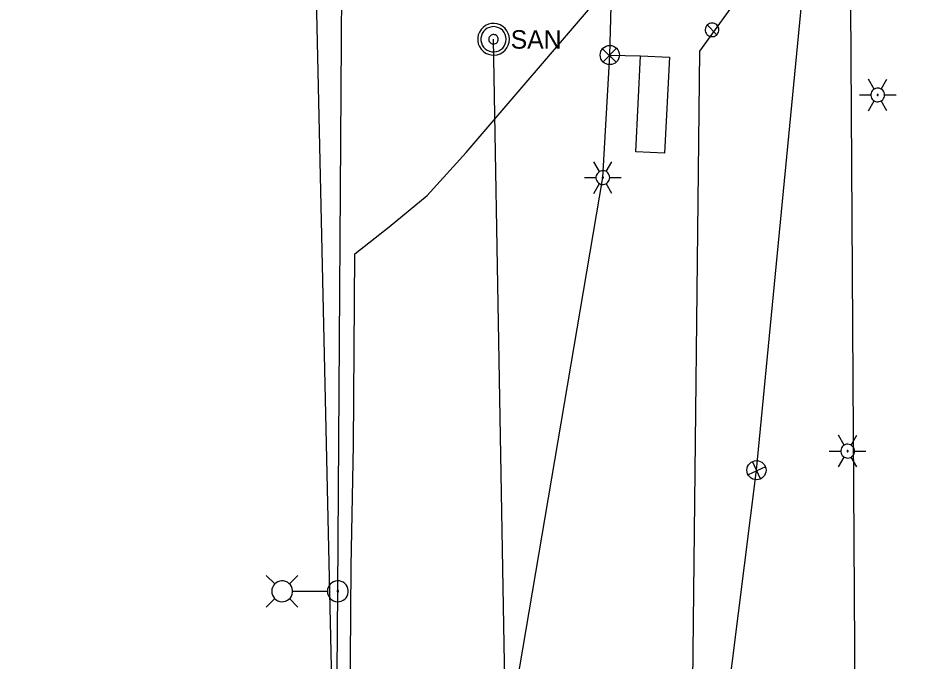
# Model space of a CAD drawing. Extents: x 596028 to 606371, y 330010 to 403088.
# Drawn here: x 604931.9 to 605117.4, y 332498 to 332632.1 of the extents above; entities that cross this region are included whole.
import ezdxf

# ---------------------------------------------------------------- set-up
doc = ezdxf.new("R2010")
doc.units = 0
for name, color, linetype in [('E_LTG', 7, 'Continuous'), ('E_LTG_CID', 7, 'Continuous'), ('E_SIG', 7, 'Continuous'), ('E_SIG_Conduit', 7, 'Continuous'), ('E_SIG_Loops', 7, 'Continuous'), ('E_UTL_G_UG', 7, 'Continuous'), ('E_UTL_SAN_MH', 7, 'Continuous'), ('E_UTL_SAN_UG', 7, 'Continuous'), ('E_UTL_SAN_UG_MMSD', 7, 'Continuous'), ('E_UTL_W', 7, 'Continuous'), ('E_UTL_W_UG', 7, 'Continuous')]:
    doc.layers.add(name, color=color, linetype=linetype)

# ---------------------------------------------------------------- blocks, each defined once
blk = doc.blocks.new('_U298')
at = {"layer": 'E_SIG'}
for p, q in [((0, 6.1), (0, -6.1)), ((-6.09, 0.4), (6.1, 0.4))]:
    blk.add_line(p, q, dxfattribs=at)
blk.add_circle((0, 0.01), 6.1, dxfattribs=at)
blk = doc.blocks.new('_U313')
at = {"layer": 'E_SIG'}
for p, q in [((0, 6.1), (0, -6.1)), ((-6.09, 0.4), (6.1, 0.4))]:
    blk.add_line(p, q, dxfattribs=at)
blk.add_circle((0, 0.01), 6.1, dxfattribs=at)

msp = doc.modelspace()

# ---------------------------------------------------------------- linework, layer by layer
at = {"layer": 'E_LTG'}
for points in [[(605110.17, 332617.24), (605108.98, 332619.3)], [(605111.6, 332617.24), (605112.79, 332619.3)], [(605107.08, 332616), (605109.46, 332616)], [(605112.32, 332616), (605112.29, 332616.27), (605112.21, 332616.53), (605112.09, 332616.77), (605111.92, 332616.99), (605111.72, 332617.17), (605111.48, 332617.3), (605111.22, 332617.39), (605110.96, 332617.43), (605110.68, 332617.42), (605110.42, 332617.35), (605110.17, 332617.24), (605109.95, 332617.08), (605109.76, 332616.89), (605109.62, 332616.66), (605109.52, 332616.4), (605109.47, 332616.14), (605109.47, 332615.87), (605109.52, 332615.6), (605109.62, 332615.35), (605109.76, 332615.12), (605109.95, 332614.92), (605110.17, 332614.76), (605110.42, 332614.65), (605110.68, 332614.59), (605110.96, 332614.57), (605111.22, 332614.61), (605111.48, 332614.7), (605111.72, 332614.84), (605111.92, 332615.02), (605112.09, 332615.23), (605112.21, 332615.47), (605112.29, 332615.73), (605112.32, 332616)], [(605112.32, 332616), (605112.29, 332616.27), (605112.21, 332616.53), (605112.09, 332616.77), (605111.92, 332616.99), (605111.72, 332617.17), (605111.48, 332617.3), (605111.22, 332617.39), (605110.96, 332617.43), (605110.68, 332617.42), (605110.42, 332617.35), (605110.17, 332617.24), (605109.95, 332617.08), (605109.76, 332616.89), (605109.62, 332616.66), (605109.52, 332616.4), (605109.47, 332616.14), (605109.47, 332615.87), (605109.52, 332615.6), (605109.62, 332615.35), (605109.76, 332615.12), (605109.95, 332614.92), (605110.17, 332614.76), (605110.42, 332614.65), (605110.68, 332614.59), (605110.96, 332614.57), (605111.22, 332614.61), (605111.48, 332614.7), (605111.72, 332614.84), (605111.92, 332615.02), (605112.09, 332615.23), (605112.21, 332615.47), (605112.29, 332615.73), (605112.32, 332616)], [(605112.32, 332616), (605112.29, 332616.27), (605112.21, 332616.53), (605112.09, 332616.77), (605111.92, 332616.99), (605111.72, 332617.17), (605111.48, 332617.3), (605111.22, 332617.39), (605110.96, 332617.43), (605110.68, 332617.42), (605110.42, 332617.35), (605110.17, 332617.24), (605109.95, 332617.08), (605109.76, 332616.89), (605109.62, 332616.66), (605109.52, 332616.4), (605109.47, 332616.14), (605109.47, 332615.87), (605109.52, 332615.6), (605109.62, 332615.35), (605109.76, 332615.12), (605109.95, 332614.92), (605110.17, 332614.76), (605110.42, 332614.65), (605110.68, 332614.59), (605110.96, 332614.57), (605111.22, 332614.61), (605111.48, 332614.7), (605111.72, 332614.84), (605111.92, 332615.02), (605112.09, 332615.23), (605112.21, 332615.47), (605112.29, 332615.73), (605112.32, 332616)], [(605111.01, 332616), (605111, 332616.02), (605111, 332616.05), (605110.99, 332616.07), (605110.97, 332616.08), (605110.96, 332616.1), (605110.94, 332616.11), (605110.92, 332616.12), (605110.89, 332616.12), (605110.87, 332616.12), (605110.85, 332616.11), (605110.83, 332616.11), (605110.81, 332616.09), (605110.79, 332616.08), (605110.78, 332616.06), (605110.77, 332616.04), (605110.77, 332616.01), (605110.77, 332615.99), (605110.77, 332615.97), (605110.78, 332615.95), (605110.79, 332615.93), (605110.81, 332615.91), (605110.83, 332615.9), (605110.85, 332615.89), (605110.87, 332615.88), (605110.89, 332615.88), (605110.92, 332615.89), (605110.94, 332615.89), (605110.96, 332615.9), (605110.97, 332615.92), (605110.99, 332615.94), (605111, 332615.96), (605111, 332615.98), (605111.01, 332616)], [(605112.32, 332616), (605114.7, 332616)], [(605108.98, 332612.7), (605110.17, 332614.76)], [(605112.79, 332612.7), (605111.6, 332614.76)], [(605052.94, 332600.03), (605051.75, 332602.09)], [(605054.37, 332600.03), (605055.56, 332602.09)], [(605055.09, 332598.79), (605055.06, 332599.06), (605054.98, 332599.32), (605054.86, 332599.56), (605054.69, 332599.78), (605054.49, 332599.95), (605054.25, 332600.09), (605053.99, 332600.18), (605053.73, 332600.22), (605053.45, 332600.2), (605053.19, 332600.14), (605052.94, 332600.03), (605052.72, 332599.87), (605052.53, 332599.67), (605052.39, 332599.44), (605052.29, 332599.19), (605052.23, 332598.93), (605052.23, 332598.65), (605052.29, 332598.39), (605052.39, 332598.13), (605052.53, 332597.91), (605052.72, 332597.71), (605052.94, 332597.55), (605053.19, 332597.44), (605053.45, 332597.38), (605053.73, 332597.36), (605053.99, 332597.4), (605054.25, 332597.49), (605054.49, 332597.63), (605054.69, 332597.8), (605054.86, 332598.02), (605054.98, 332598.26), (605055.06, 332598.52), (605055.09, 332598.79)], [(605055.09, 332598.79), (605055.06, 332599.06), (605054.98, 332599.32), (605054.86, 332599.56), (605054.69, 332599.78), (605054.49, 332599.95), (605054.25, 332600.09), (605053.99, 332600.18), (605053.73, 332600.22), (605053.45, 332600.2), (605053.19, 332600.14), (605052.94, 332600.03), (605052.72, 332599.87), (605052.53, 332599.67), (605052.39, 332599.44), (605052.29, 332599.19), (605052.23, 332598.93), (605052.23, 332598.65), (605052.29, 332598.39), (605052.39, 332598.13), (605052.53, 332597.91), (605052.72, 332597.71), (605052.94, 332597.55), (605053.19, 332597.44), (605053.45, 332597.38), (605053.73, 332597.36), (605053.99, 332597.4), (605054.25, 332597.49), (605054.49, 332597.63), (605054.69, 332597.8), (605054.86, 332598.02), (605054.98, 332598.26), (605055.06, 332598.52), (605055.09, 332598.79)], [(605055.09, 332598.79), (605055.06, 332599.06), (605054.98, 332599.32), (605054.86, 332599.56), (605054.69, 332599.78), (605054.49, 332599.95), (605054.25, 332600.09), (605053.99, 332600.18), (605053.73, 332600.22), (605053.45, 332600.2), (605053.19, 332600.14), (605052.94, 332600.03), (605052.72, 332599.87), (605052.53, 332599.67), (605052.39, 332599.44), (605052.29, 332599.19), (605052.23, 332598.93), (605052.23, 332598.65), (605052.29, 332598.39), (605052.39, 332598.13), (605052.53, 332597.91), (605052.72, 332597.71), (605052.94, 332597.55), (605053.19, 332597.44), (605053.45, 332597.38), (605053.73, 332597.36), (605053.99, 332597.4), (605054.25, 332597.49), (605054.49, 332597.63), (605054.69, 332597.8), (605054.86, 332598.02), (605054.98, 332598.26), (605055.06, 332598.52), (605055.09, 332598.79)], [(605049.85, 332598.79), (605052.23, 332598.79)], [(605051.75, 332595.49), (605052.94, 332597.55)], [(605053.78, 332598.79), (605053.77, 332598.81), (605053.77, 332598.83), (605053.76, 332598.85), (605053.74, 332598.87), (605053.73, 332598.89), (605053.71, 332598.9), (605053.69, 332598.91), (605053.66, 332598.91), (605053.64, 332598.91), (605053.62, 332598.9), (605053.6, 332598.89), (605053.58, 332598.88), (605053.56, 332598.86), (605053.55, 332598.84), (605053.54, 332598.82), (605053.54, 332598.8), (605053.54, 332598.78), (605053.54, 332598.76), (605053.55, 332598.73), (605053.56, 332598.72), (605053.58, 332598.7), (605053.6, 332598.69), (605053.62, 332598.68), (605053.64, 332598.67), (605053.66, 332598.67), (605053.69, 332598.67), (605053.71, 332598.68), (605053.73, 332598.69), (605053.74, 332598.71), (605053.76, 332598.73), (605053.77, 332598.75), (605053.77, 332598.77), (605053.78, 332598.79)], [(605055.56, 332595.49), (605054.37, 332597.55)], [(605055.09, 332598.79), (605057.47, 332598.79)], [(605103.91, 332543.03), (605102.72, 332545.09)], [(605105.34, 332543.03), (605106.53, 332545.09)], [(605100.81, 332541.79), (605103.19, 332541.79)], [(605106.05, 332541.79), (605106.02, 332542.06), (605105.95, 332542.32), (605105.82, 332542.56), (605105.66, 332542.78), (605105.45, 332542.96), (605105.21, 332543.09), (605104.96, 332543.18), (605104.69, 332543.22), (605104.42, 332543.21), (605104.15, 332543.14), (605103.91, 332543.03), (605103.69, 332542.87), (605103.5, 332542.68), (605103.35, 332542.45), (605103.25, 332542.19), (605103.2, 332541.93), (605103.2, 332541.66), (605103.25, 332541.39), (605103.35, 332541.14), (605103.5, 332540.91), (605103.69, 332540.71), (605103.91, 332540.55), (605104.15, 332540.44), (605104.42, 332540.38), (605104.69, 332540.36), (605104.96, 332540.4), (605105.21, 332540.49), (605105.45, 332540.63), (605105.66, 332540.81), (605105.82, 332541.02), (605105.95, 332541.26), (605106.02, 332541.52), (605106.05, 332541.79)], [(605106.05, 332541.79), (605106.02, 332542.06), (605105.95, 332542.32), (605105.82, 332542.56), (605105.66, 332542.78), (605105.45, 332542.96), (605105.21, 332543.09), (605104.96, 332543.18), (605104.69, 332543.22), (605104.42, 332543.21), (605104.15, 332543.14), (605103.91, 332543.03), (605103.69, 332542.87), (605103.5, 332542.68), (605103.35, 332542.45), (605103.25, 332542.19), (605103.2, 332541.93), (605103.2, 332541.66), (605103.25, 332541.39), (605103.35, 332541.14), (605103.5, 332540.91), (605103.69, 332540.71), (605103.91, 332540.55), (605104.15, 332540.44), (605104.42, 332540.38), (605104.69, 332540.36), (605104.96, 332540.4), (605105.21, 332540.49), (605105.45, 332540.63), (605105.66, 332540.81), (605105.82, 332541.02), (605105.95, 332541.26), (605106.02, 332541.52), (605106.05, 332541.79)], [(605106.05, 332541.79), (605106.02, 332542.06), (605105.95, 332542.32), (605105.82, 332542.56), (605105.66, 332542.78), (605105.45, 332542.96), (605105.21, 332543.09), (605104.96, 332543.18), (605104.69, 332543.22), (605104.42, 332543.21), (605104.15, 332543.14), (605103.91, 332543.03), (605103.69, 332542.87), (605103.5, 332542.68), (605103.35, 332542.45), (605103.25, 332542.19), (605103.2, 332541.93), (605103.2, 332541.66), (605103.25, 332541.39), (605103.35, 332541.14), (605103.5, 332540.91), (605103.69, 332540.71), (605103.91, 332540.55), (605104.15, 332540.44), (605104.42, 332540.38), (605104.69, 332540.36), (605104.96, 332540.4), (605105.21, 332540.49), (605105.45, 332540.63), (605105.66, 332540.81), (605105.82, 332541.02), (605105.95, 332541.26), (605106.02, 332541.52), (605106.05, 332541.79)], [(605104.74, 332541.79), (605104.74, 332541.81), (605104.73, 332541.84), (605104.72, 332541.86), (605104.71, 332541.87), (605104.69, 332541.89), (605104.67, 332541.9), (605104.65, 332541.91), (605104.63, 332541.91), (605104.6, 332541.91), (605104.58, 332541.9), (605104.56, 332541.9), (605104.54, 332541.88), (605104.53, 332541.87), (605104.52, 332541.85), (605104.51, 332541.83), (605104.5, 332541.8), (605104.5, 332541.78), (605104.51, 332541.76), (605104.52, 332541.74), (605104.53, 332541.72), (605104.54, 332541.7), (605104.56, 332541.69), (605104.58, 332541.68), (605104.6, 332541.67), (605104.63, 332541.67), (605104.65, 332541.68), (605104.67, 332541.68), (605104.69, 332541.69), (605104.71, 332541.71), (605104.72, 332541.73), (605104.73, 332541.75), (605104.74, 332541.77), (605104.74, 332541.79)], [(605106.05, 332541.79), (605108.43, 332541.79)], [(605102.72, 332538.49), (605103.91, 332540.55)], [(605106.53, 332538.49), (605105.34, 332540.55)], [(604985.36, 332514.11), (604983.58, 332515.89)], [(604988.41, 332514.11), (604990.18, 332515.89)], [(604984.71, 332512.59), (604984.75, 332512.18), (604984.86, 332511.78), (604985.05, 332511.41), (604985.31, 332511.09), (604985.62, 332510.82), (604985.98, 332510.61), (604986.37, 332510.48), (604986.78, 332510.42), (604987.19, 332510.44), (604987.6, 332510.53), (604987.97, 332510.71), (604988.31, 332510.95), (604988.59, 332511.25), (604988.82, 332511.59), (604988.97, 332511.98), (604989.05, 332512.38), (604989.05, 332512.8), (604988.97, 332513.2), (604988.82, 332513.59), (604988.59, 332513.94), (604988.31, 332514.24), (604987.97, 332514.48), (604987.6, 332514.65), (604987.19, 332514.74), (604986.78, 332514.76), (604986.37, 332514.71), (604985.98, 332514.57), (604985.62, 332514.36), (604985.31, 332514.09), (604985.05, 332513.77), (604984.86, 332513.4), (604984.75, 332513), (604984.71, 332512.59)], [(604996.31, 332512.59), (604996.35, 332512.18), (604996.47, 332511.78), (604996.66, 332511.41), (604996.91, 332511.09), (604997.22, 332510.82), (604997.58, 332510.61), (604997.97, 332510.48), (604998.38, 332510.42), (604998.8, 332510.44), (604999.2, 332510.53), (604999.57, 332510.71), (604999.91, 332510.95), (605000.2, 332511.25), (605000.42, 332511.59), (605000.57, 332511.98), (605000.65, 332512.38), (605000.65, 332512.8), (605000.57, 332513.2), (605000.42, 332513.59), (605000.2, 332513.94), (604999.91, 332514.24), (604999.57, 332514.48), (604999.2, 332514.65), (604998.8, 332514.74), (604998.38, 332514.76), (604997.97, 332514.71), (604997.58, 332514.57), (604997.22, 332514.36), (604996.91, 332514.09), (604996.66, 332513.77), (604996.47, 332513.4), (604996.35, 332513), (604996.31, 332512.59)], [(604989.1, 332512.59), (604996.27, 332512.59)], [(604998.32, 332512.59), (604998.32, 332512.56), (604998.33, 332512.53), (604998.35, 332512.5), (604998.37, 332512.48), (604998.39, 332512.46), (604998.42, 332512.44), (604998.45, 332512.43), (604998.48, 332512.42), (604998.51, 332512.43), (604998.54, 332512.43), (604998.57, 332512.45), (604998.6, 332512.47), (604998.62, 332512.49), (604998.63, 332512.51), (604998.65, 332512.54), (604998.65, 332512.58), (604998.65, 332512.61), (604998.65, 332512.64), (604998.63, 332512.67), (604998.62, 332512.69), (604998.6, 332512.72), (604998.57, 332512.74), (604998.54, 332512.75), (604998.51, 332512.76), (604998.48, 332512.76), (604998.45, 332512.75), (604998.42, 332512.74), (604998.39, 332512.73), (604998.37, 332512.71), (604998.35, 332512.68), (604998.33, 332512.65), (604998.32, 332512.62), (604998.32, 332512.59)], [(604985.36, 332511.07), (604983.58, 332509.29)], [(604988.41, 332511.07), (604990.18, 332509.29)]]:
    msp.add_lwpolyline(points, dxfattribs=at)
at = {"layer": 'E_LTG_CID'}
for points in [[(604931.85, 331581.07), (604937.27, 331603.67), (604947.8, 331650.94), (604952, 331678.28), (604955.83, 331701.76), (604989.48, 331966.47), (604996.27, 332242.26), (604998.49, 332512.59), (605000.29, 332783.81), (605002.15, 332931.75), (605000.64, 332964.83), (605000.69, 332966.2), (605002.17, 333011.44), (605003.78, 333073.37), (605005.15, 333128.46), (605004.43, 333142.5)], [(605034.55, 332458.7), (605035.65, 332492.74), (605053.66, 332598.79), (605055.1, 332624.32)]]:
    msp.add_lwpolyline(points, dxfattribs=at)
at = {"layer": 'E_SIG_Conduit'}
for points in [[(605037.09, 332423.34), (605063.14, 332413.92), (605069.29, 332407.59), (605085.64, 332537.82), (605097.6, 332661.29)], [(605055.1, 332624.32), (605055.97, 332654.98), (605055.91, 332657.51)]]:
    msp.add_lwpolyline(points, dxfattribs=at)
at = {"layer": 'E_SIG_Loops'}
msp.add_line((605055.1, 332624.32), (605061.51, 332624.16), dxfattribs=at)
msp.add_lwpolyline([(605061.51, 332624.16), (605067.5, 332623.85), (605066.5, 332603.88), (605060.51, 332604.18), (605061.51, 332624.16)], dxfattribs=at)
at = {"layer": 'E_UTL_G_UG'}
for points in [[(605106.93, 332366.96), (605105.02, 332679.56)], [(604999.13, 332234.39), (604999.86, 332312.33), (605000.09, 332338.31), (605000.11, 332381.53), (605000.58, 332421.33), (605001.25, 332517.82), (605001.72, 332543.05), (605001.99, 332582.9), (605009.14, 332588.51), (605017.08, 332595.02), (605025.17, 332603.98), (605053.2, 332636.73), (605068.82, 332651.42), (605069.91, 332651.64), (605092.37, 332651), (605098.99, 332656), (605103.96, 332660.87), (605106.76, 332663.11), (605116.6, 332673.18), (605136.39, 332673.6), (605163.97, 332673.14), (605215.25, 332672.77), (605447.16, 332669.14)]]:
    msp.add_lwpolyline(points, dxfattribs=at)
at = {"layer": 'E_UTL_SAN_MH'}
for points in [[(605034.2, 332627.6), (605034.14, 332628.22), (605033.96, 332628.83), (605033.68, 332629.38), (605033.29, 332629.88), (605032.82, 332630.29), (605032.27, 332630.6), (605031.68, 332630.81), (605031.06, 332630.9), (605030.43, 332630.87), (605029.82, 332630.72), (605029.25, 332630.46), (605028.74, 332630.09), (605028.31, 332629.64), (605027.97, 332629.11), (605027.73, 332628.53), (605027.62, 332627.91), (605027.62, 332627.29), (605027.73, 332626.67), (605027.97, 332626.09), (605028.31, 332625.56), (605028.74, 332625.1), (605029.25, 332624.74), (605029.82, 332624.48), (605030.43, 332624.33), (605031.06, 332624.3), (605031.68, 332624.39), (605032.27, 332624.6), (605032.82, 332624.91), (605033.29, 332625.32), (605033.68, 332625.81), (605033.96, 332626.37), (605034.14, 332626.97), (605034.2, 332627.6)], [(605033.54, 332627.6), (605033.49, 332628.1), (605033.35, 332628.58), (605033.12, 332629.03), (605032.81, 332629.42), (605032.43, 332629.75), (605032, 332630), (605031.52, 332630.16), (605031.03, 332630.24), (605030.53, 332630.21), (605030.04, 332630.09), (605029.58, 332629.89), (605029.17, 332629.59), (605028.83, 332629.23), (605028.55, 332628.81), (605028.37, 332628.34), (605028.27, 332627.85), (605028.27, 332627.35), (605028.37, 332626.86), (605028.55, 332626.39), (605028.83, 332625.97), (605029.17, 332625.6), (605029.58, 332625.31), (605030.04, 332625.1), (605030.53, 332624.99), (605031.03, 332624.96), (605031.52, 332625.03), (605032, 332625.2), (605032.43, 332625.45), (605032.81, 332625.78), (605033.12, 332626.17), (605033.35, 332626.62), (605033.49, 332627.1), (605033.54, 332627.6)], [(605031.89, 332627.6), (605031.87, 332627.79), (605031.82, 332627.97), (605031.73, 332628.13), (605031.62, 332628.28), (605031.48, 332628.41), (605031.31, 332628.5), (605031.13, 332628.56), (605030.95, 332628.59), (605030.76, 332628.58), (605030.58, 332628.53), (605030.41, 332628.46), (605030.25, 332628.35), (605030.12, 332628.21), (605030.02, 332628.05), (605029.95, 332627.88), (605029.92, 332627.69), (605029.92, 332627.5), (605029.95, 332627.32), (605030.02, 332627.15), (605030.12, 332626.99), (605030.25, 332626.85), (605030.41, 332626.74), (605030.58, 332626.66), (605030.76, 332626.62), (605030.95, 332626.61), (605031.13, 332626.64), (605031.31, 332626.7), (605031.48, 332626.79), (605031.62, 332626.92), (605031.73, 332627.06), (605031.82, 332627.23), (605031.87, 332627.41), (605031.89, 332627.6)]]:
    msp.add_lwpolyline(points, dxfattribs=at)
at = {"layer": 'E_UTL_SAN_UG'}
msp.add_line((605035.68, 332357.68), (605030.9, 332627.6), dxfattribs=at)
at = {"layer": 'E_UTL_SAN_UG_MMSD'}
msp.add_line((605001.66, 332297.25), (604992.09, 332721.29), dxfattribs=at)
at = {"layer": 'E_UTL_W'}
for points in [[(605076.4, 332630.99), (605076.13, 332630.97), (605075.87, 332630.89), (605075.63, 332630.77), (605075.41, 332630.6), (605075.24, 332630.4), (605075.1, 332630.16), (605075.01, 332629.9), (605074.97, 332629.64), (605074.99, 332629.37), (605075.05, 332629.1), (605075.16, 332628.86), (605075.32, 332628.63), (605075.52, 332628.45), (605075.74, 332628.3), (605076, 332628.2), (605076.26, 332628.15), (605076.53, 332628.15), (605076.8, 332628.2), (605077.05, 332628.3), (605077.28, 332628.45), (605077.47, 332628.63), (605077.63, 332628.86), (605077.74, 332629.1), (605077.81, 332629.37), (605077.82, 332629.64), (605077.78, 332629.9), (605077.69, 332630.16), (605077.56, 332630.4), (605077.38, 332630.6), (605077.17, 332630.77), (605076.93, 332630.89), (605076.67, 332630.97), (605076.4, 332630.99)], [(605077.41, 332628.56), (605075.39, 332630.58)]]:
    msp.add_lwpolyline(points, dxfattribs=at)
at = {"layer": 'E_UTL_W_UG'}
msp.add_line((605071.54, 332411.3), (605073.83, 332625.15), dxfattribs=at)
msp.add_lwpolyline([(605073.83, 332625.15), (605083.05, 332638), (605099.89, 332661.46)], dxfattribs=at)

# ---------------------------------------------------------------- block references
at = {"layer": 'E_SIG', "xscale": 0.3280833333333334, "yscale": 0.32808333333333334, "rotation": 135.46812996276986}
msp.add_blockref('_U298', (605055.1, 332624.32), dxfattribs=at)
at = {"layer": 'E_SIG_Conduit', "xscale": 0.3280833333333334, "yscale": 0.32808333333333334, "rotation": -155.07013962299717}
msp.add_blockref('_U313', (605085.64, 332537.82), dxfattribs=at)

# ---------------------------------------------------------------- texts
at = {"layer": 'E_UTL_SAN_MH'}
msp.add_text('SAN', height=3.849, dxfattribs=at).set_placement((605034.47, 332625.65))

doc.saveas('drawing.dxf')
